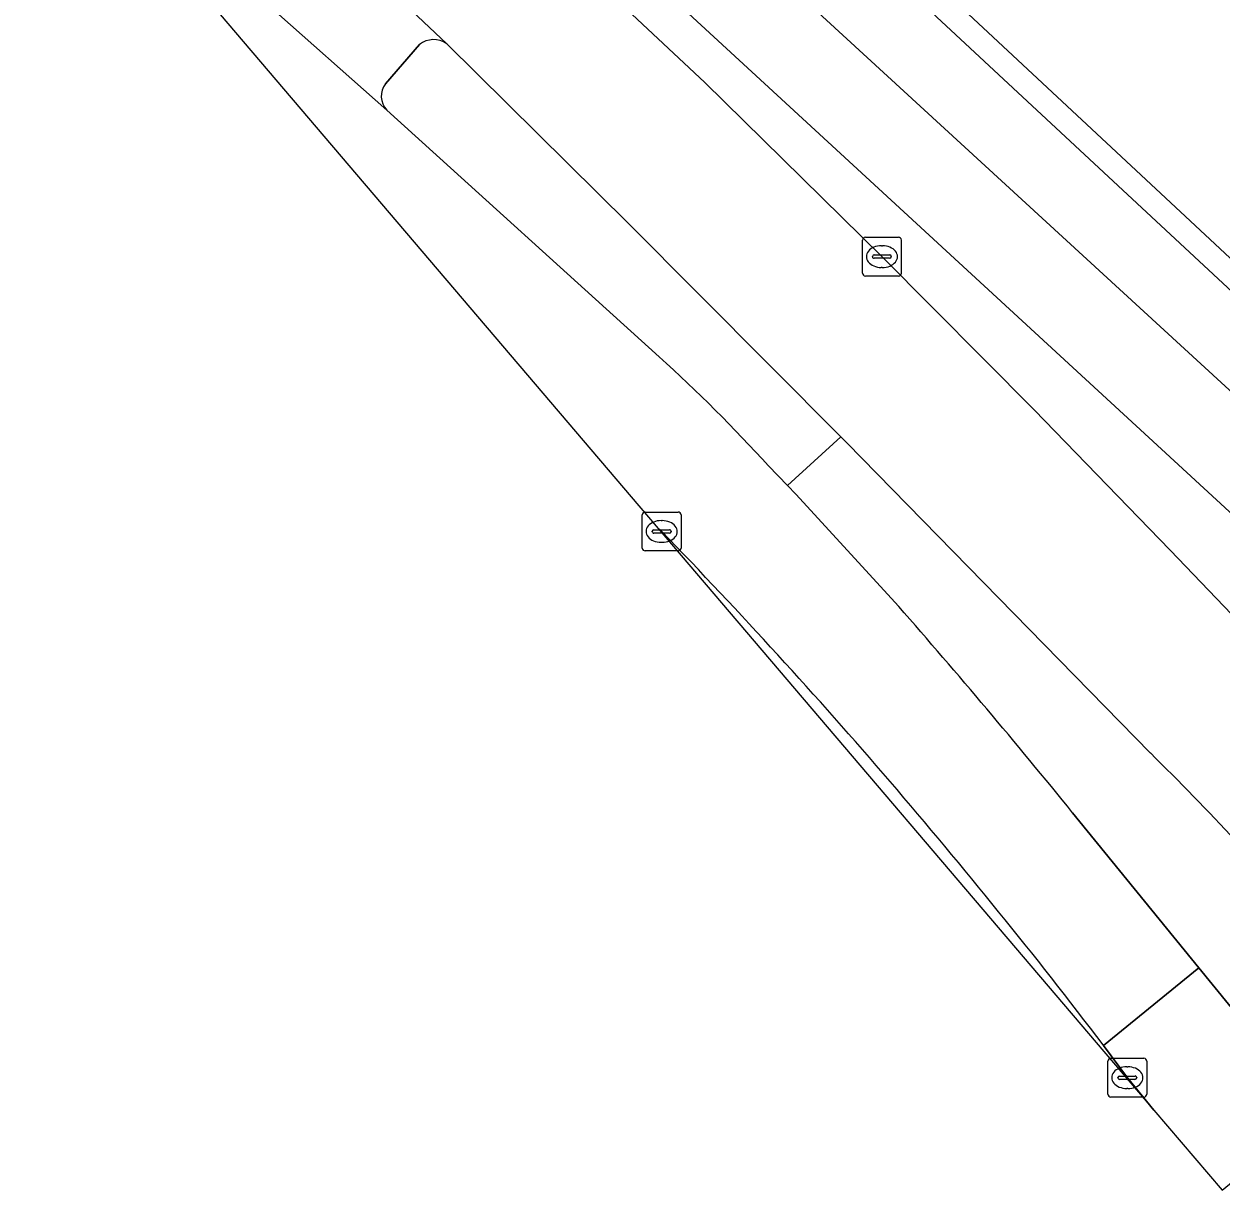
# Model space of a CAD drawing. Extents: x 161087 to 161926, y 382572 to 383873.
# Drawn here: x 161512.38 to 161543.22, y 382760.19 to 382790.23 of the extents above; entities that cross this region are included whole.
import ezdxf

# ---------------------------------------------------------------- set-up
doc = ezdxf.new("R2010")
doc.units = 0
for name, color, linetype in [('IMGEO_Berm_groen', 7, 'Continuous'), ('IMGEO_Fietspad_gesloten', 7, 'Continuous'), ('IMGEO_Groenvoorziening', 7, 'Continuous'), ('IMGEO_Kolk', 7, 'Continuous'), ('IMGEO_Muur', 7, 'Continuous'), ('IMGEO_OVBaan_gesloten', 7, 'Continuous'), ('IMGEO_Rijbaan_lokaal_gesloten', 7, 'Continuous'), ('IMGEO_Verkeerseiland_halfverhard', 7, 'Continuous'), ('IMGEO_Verkeerseiland_open', 7, 'Continuous'), ('IMGEO_Voetpad_open', 7, 'Continuous')]:
    doc.layers.add(name, color=color, linetype=linetype)

msp = doc.modelspace()

# ---------------------------------------------------------------- linework, layer by layer
at = {"layer": 'IMGEO_Berm_groen'}
for points in [[(161526.128, 382793.617), (161525.499, 382792.875), (161529.924, 382788.722), (161532.433, 382786.262), (161534.484, 382784.238), (161538.407, 382780.287), (161541.91, 382776.676), (161545.29, 382773.157), (161547.248, 382771.146), (161548.67, 382769.538), (161549.898, 382768.125), (161550.793, 382767.071), (161551.601, 382766.003), (161552.388, 382764.975)], [(161545.714, 382775.568), (161526.128, 382793.617)], [(161528.81, 382777.156), (161528.67, 382777.296), (161541.491, 382762.248)], [(161541.491, 382762.248), (161540.808, 382763.082), (161540.196, 382763.912), (161540.187, 382763.925)]]:
    msp.add_lwpolyline(points, dxfattribs=at)
msp.add_arc((161423.979, 382675.508), 146.02, 37.26585, 44.11695, dxfattribs=at)
at = {"layer": 'IMGEO_Fietspad_gesloten'}
for points in [[(161524.253, 382798.423), (161517.676, 382804.37), (161517.032, 382804.946), (161515.68, 382803.468), (161518.974, 382800.53), (161523.834, 382795.731), (161526.128, 382793.617), (161545.714, 382775.568)], [(161553.481, 382768.115), (161554.682, 382766.93), (161556.116, 382769.155), (161524.253, 382798.423)]]:
    msp.add_lwpolyline(points, dxfattribs=at)
at = {"layer": 'IMGEO_Groenvoorziening'}
msp.add_lwpolyline([(161531.358, 382798.799), (161527.559, 382799.033), (161556.792, 382771.758)], dxfattribs=at)
at = {"layer": 'IMGEO_Kolk'}
for p, q in [((161534.058, 382784.738), (161534.91, 382784.738)), ((161533.983, 382783.812), (161533.983, 382784.664)), ((161534.471, 382784.518), (161534.496, 382784.518)), ((161534.984, 382784.664), (161534.984, 382783.812)), ((161534.242, 382784.232), (161534.242, 382784.244)), ((161534.68, 382784.195), (161534.282, 382784.195)), ((161534.285, 382784.281), (161534.683, 382784.281)), ((161534.726, 382784.244), (161534.726, 382784.232)), ((161534.494, 382783.958), (161534.469, 382783.958)), ((161534.91, 382783.738), (161534.058, 382783.738)), ((161528.384, 382777.656), (161529.236, 382777.656)), ((161528.309, 382776.73), (161528.309, 382777.582)), ((161528.797, 382777.436), (161528.822, 382777.436)), ((161529.31, 382777.582), (161529.31, 382776.73)), ((161528.568, 382777.15), (161528.568, 382777.162)), ((161529.006, 382777.113), (161528.608, 382777.113)), ((161528.611, 382777.199), (161529.009, 382777.199)), ((161529.052, 382777.162), (161529.052, 382777.15)), ((161528.82, 382776.876), (161528.795, 382776.876)), ((161529.236, 382776.656), (161528.384, 382776.656)), ((161540.307, 382762.656), (161540.307, 382763.508)), ((161540.382, 382763.582), (161541.234, 382763.582)), ((161541.308, 382763.508), (161541.308, 382762.656)), ((161540.795, 382763.362), (161540.82, 382763.362)), ((161540.566, 382763.076), (161540.566, 382763.088)), ((161541.004, 382763.039), (161540.606, 382763.039)), ((161540.609, 382763.125), (161541.007, 382763.125)), ((161541.05, 382763.088), (161541.05, 382763.076)), ((161541.234, 382762.582), (161540.382, 382762.582)), ((161540.818, 382762.802), (161540.793, 382762.802))]:
    msp.add_line(p, q, dxfattribs=at)
for points in [[(161534.058, 382784.738), (161534.91, 382784.738)], [(161533.983, 382783.812), (161533.983, 382784.664)], [(161534.984, 382784.664), (161534.984, 382783.812)], [(161534.91, 382783.738), (161534.058, 382783.738)], [(161528.384, 382777.656), (161529.236, 382777.656)], [(161528.309, 382776.73), (161528.309, 382777.582)], [(161529.31, 382777.582), (161529.31, 382776.73)], [(161529.236, 382776.656), (161528.384, 382776.656)], [(161540.307, 382762.656), (161540.307, 382763.508)], [(161540.382, 382763.582), (161541.234, 382763.582)], [(161541.308, 382763.508), (161541.308, 382762.656)], [(161541.234, 382762.582), (161540.382, 382762.582)]]:
    msp.add_lwpolyline(points, dxfattribs=at)
for centre, radius, start, end in [((161534.06, 382784.662), 0.0765, 91.552, 178.448), ((161534.06, 382784.662), 0.0765, 91.552, 178.448), ((161534.908, 382784.662), 0.0765, 1.552, 88.448), ((161534.908, 382784.662), 0.0765, 1.552, 88.448), ((161534.282, 382784.241), 0.0403, 85.8775, 175.7526), ((161534.279, 382784.231), 0.0366, 178.938, 274.7102), ((161534.683, 382784.238), 0.043, 264.8664, 352.4533), ((161534.687, 382784.243), 0.0386, 1.7309, 96.639), ((161534.06, 382783.814), 0.0765, 181.552, 268.448), ((161534.06, 382783.814), 0.0765, 181.552, 268.448), ((161534.908, 382783.814), 0.0765, 271.552, 358.448), ((161534.908, 382783.814), 0.0765, 271.552, 358.448), ((161528.386, 382777.58), 0.0765, 91.552, 178.448), ((161528.386, 382777.58), 0.0765, 91.552, 178.448), ((161529.234, 382777.58), 0.0765, 1.552, 88.448), ((161529.234, 382777.58), 0.0765, 1.552, 88.448), ((161528.608, 382777.159), 0.0403, 85.8775, 175.7526), ((161528.605, 382777.149), 0.0366, 178.938, 274.7102), ((161529.009, 382777.156), 0.043, 264.8664, 352.4533), ((161529.013, 382777.161), 0.0386, 1.7309, 96.639), ((161528.386, 382776.732), 0.0765, 181.552, 268.448), ((161528.386, 382776.732), 0.0765, 181.552, 268.448), ((161529.234, 382776.732), 0.0765, 271.552, 358.448), ((161529.234, 382776.732), 0.0765, 271.552, 358.448), ((161540.384, 382763.506), 0.0765, 91.552, 178.448), ((161540.384, 382763.506), 0.0765, 91.552, 178.448), ((161541.232, 382763.506), 0.0765, 1.552, 88.448), ((161541.232, 382763.506), 0.0765, 1.552, 88.448), ((161540.606, 382763.085), 0.0403, 85.8775, 175.7526), ((161540.603, 382763.075), 0.0366, 178.938, 274.7102), ((161541.007, 382763.082), 0.043, 264.8664, 352.4533), ((161541.011, 382763.087), 0.0386, 1.7309, 96.639), ((161540.384, 382762.658), 0.0765, 181.552, 268.448), ((161540.384, 382762.658), 0.0765, 181.552, 268.448), ((161541.232, 382762.658), 0.0765, 271.552, 358.448), ((161541.232, 382762.658), 0.0765, 271.552, 358.448)]:
    msp.add_arc(centre, radius, start, end, dxfattribs=at)
for centre, major_axis, ratio, start_param, end_param in [((161534.47, 382784.238), (-0.387, 0.002), 0.722429, 4.712389, 7.853982), ((161534.495, 382784.238), (-0.39, 0.002), 0.717154, 1.570796, 4.712389), ((161528.796, 382777.156), (-0.387, 0.002), 0.722429, 4.712389, 7.853982), ((161528.821, 382777.156), (-0.39, 0.002), 0.717154, 1.570796, 4.712389), ((161540.794, 382763.082), (-0.387, 0.002), 0.722429, 4.712389, 7.853982), ((161540.819, 382763.082), (-0.39, 0.002), 0.717154, 1.570796, 4.712389)]:
    msp.add_ellipse(centre, major_axis=major_axis, ratio=ratio, start_param=start_param, end_param=end_param, dxfattribs=at)
at = {"layer": 'IMGEO_Muur'}
for points in [[(161527.559, 382799.033), (161527.169, 382798.541), (161556.424, 382771.318)], [(161556.792, 382771.758), (161527.559, 382799.033)]]:
    msp.add_lwpolyline(points, dxfattribs=at)
at = {"layer": 'IMGEO_OVBaan_gesloten'}
for points in [[(161534.484, 382784.238), (161532.433, 382786.262), (161529.924, 382788.722), (161525.499, 382792.875), (161523.137, 382795), (161521.077, 382796.888), (161518.074, 382799.587), (161514.799, 382802.505), (161512.379, 382799.859), (161514.11, 382798.313), (161517.816, 382794.889), (161520.274, 382792.552), (161523.272, 382789.723), (161527.95, 382785.101), (161533.428, 382779.592), (161533.576, 382779.443), (161541.4, 382771.448)], [(161553.862, 382762.81), (161552.388, 382764.975), (161551.601, 382766.003), (161550.793, 382767.071), (161549.898, 382768.125), (161548.67, 382769.538), (161547.248, 382771.146), (161545.29, 382773.157), (161541.91, 382776.676), (161538.407, 382780.287), (161534.484, 382784.238)]]:
    msp.add_lwpolyline(points, dxfattribs=at)
msp.add_arc((161491.673, 382720.91), 70.901, 40.36944, 45.46356, dxfattribs=at)
at = {"layer": 'IMGEO_Rijbaan_lokaal_gesloten'}
for points in [[(161528.749, 382781.654), (161521.725, 382788.016), (161518.647, 382790.743), (161518.623, 382790.764), (161512.833, 382795.885), (161528.67, 382777.296)], [(161534.916, 382775.221), (161532.269, 382778.116), (161532.055, 382778.339), (161531.566, 382778.846)], [(161528.67, 382777.296), (161528.81, 382777.156)], [(161540.187, 382763.925), (161540.196, 382763.912), (161542.653, 382765.913), (161539.398, 382769.907)]]:
    msp.add_lwpolyline(points, dxfattribs=at)
msp.add_lwpolyline([(161543.247, 382760.186), (161545.69, 382762.184), (161545.023, 382763.005), (161542.653, 382765.913), (161540.196, 382763.912), (161540.808, 382763.082), (161541.491, 382762.248)], close=True, dxfattribs=at)
for centre, radius, start, end in [((161500.245, 382750.242), 42.417, 42.4044, 47.779), ((161423.979, 382675.508), 146.02, 37.26585, 44.11695), ((161403.765, 382660.057), 174.538, 39.00426, 41.28648)]:
    msp.add_arc(centre, radius, start, end, dxfattribs=at)
at = {"layer": 'IMGEO_Verkeerseiland_halfverhard'}
for points in [[(161522.568, 382789.705), (161521.697, 382788.694)], [(161531.566, 382778.846), (161532.055, 382778.339), (161533.428, 382779.592), (161527.95, 382785.101), (161523.272, 382789.723)], [(161521.725, 382788.016), (161528.749, 382781.654)]]:
    msp.add_lwpolyline(points, dxfattribs=at)
for centre, radius, start, end in [((161522.932, 382789.235), 0.594, 55.1445, 127.7848), ((161522.107, 382788.371), 0.522, 141.8187, 222.911), ((161500.245, 382750.242), 42.417, 42.4044, 47.779)]:
    msp.add_arc(centre, radius, start, end, dxfattribs=at)
at = {"layer": 'IMGEO_Verkeerseiland_open'}
for points in [[(161533.576, 382779.443), (161533.428, 382779.592), (161532.055, 382778.339), (161532.269, 382778.116), (161534.916, 382775.221)], [(161541.4, 382771.448), (161533.576, 382779.443)], [(161539.398, 382769.907), (161542.653, 382765.913), (161545.023, 382763.005), (161545.69, 382762.184), (161547.159, 382760.375)]]:
    msp.add_lwpolyline(points, dxfattribs=at)
for centre, radius, start, end in [((161403.765, 382660.057), 174.538, 39.00426, 41.28648), ((161491.673, 382720.91), 70.901, 40.36944, 45.46356)]:
    msp.add_arc(centre, radius, start, end, dxfattribs=at)
at = {"layer": 'IMGEO_Voetpad_open'}
for points in [[(161527.169, 382798.541), (161522.771, 382802.629), (161521.923, 382802.954), (161518.853, 382805.583), (161518.879, 382805.714), (161518.253, 382806.281), (161517.032, 382804.946), (161517.676, 382804.37), (161524.253, 382798.423), (161556.116, 382769.155), (161557.477, 382770.557)], [(161556.424, 382771.318), (161527.169, 382798.541)], [(161523.272, 382789.723), (161520.274, 382792.552)], [(161518.647, 382790.743), (161521.725, 382788.016)], [(161521.697, 382788.694), (161522.568, 382789.705)]]:
    msp.add_lwpolyline(points, dxfattribs=at)
for centre, radius, start, end in [((161522.932, 382789.235), 0.594, 55.1445, 127.7848), ((161522.107, 382788.371), 0.522, 141.8187, 222.911)]:
    msp.add_arc(centre, radius, start, end, dxfattribs=at)

doc.saveas('drawing.dxf')
